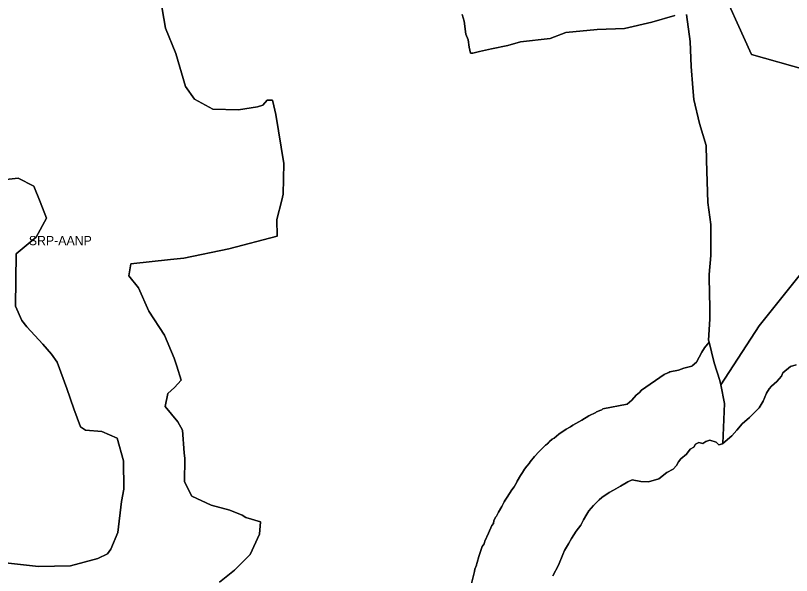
# Model space of a CAD drawing. Extents: x 598968 to 613553, y 4409678 to 4430833.
# Drawn here: x 608230 to 609240, y 4421724 to 4422453 of the extents above; entities that cross this region are included whole.
import ezdxf

# ---------------------------------------------------------------- set-up
doc = ezdxf.new("R2010")
doc.units = 0
for name, color, linetype in [('1', 7, 'Continuous'), ('Sòl Rústic Protegit', 7, 'Continuous'), ('Sòl Rústic Protegit - Alt Nivell de Protecció', 7, 'Continuous')]:
    doc.layers.add(name, color=color, linetype=linetype)

msp = doc.modelspace()

# ---------------------------------------------------------------- linework, layer by layer
at = {"layer": '1'}
msp.add_lwpolyline([(609245.9001, 4421998.1384), (609238.4003, 4421995.6384), (609228.6503, 4421987.6384), (609226.7129, 4421983.1384), (609220.5879, 4421976.1384), (609213.5881, 4421970.1384), (609210.5881, 4421966.6384), (609207.0881, 4421961.1386), (609202.9633, 4421950.6386), (609197.9007, 4421942.1388), (609188.9633, 4421933.1388), (609184.9635, 4421929.1388), (609175.7135, 4421921.1388), (609168.7137, 4421912.6388), (609162.0887, 4421905.6388), (609150.4017, 4421895.4658), (609150.3927, 4421895.4576), (609150.3857, 4421895.4518), (609150.2723, 4421895.3532), (609150.0263, 4421895.139), (609145.4403, 4421893.6906), (609145.2765, 4421893.6388), (609141.8763, 4421897.1008), (609141.8389, 4421897.1388), (609133.4641, 4421899.6386), (609128.5267, 4421898.1386), (609124.2767, 4421895.6386), (609119.4017, 4421896.6384), (609114.9643, 4421894.6384), (609112.6517, 4421890.6384), (609108.0269, 4421888.1384), (609103.0895, 4421881.6384), (609095.7769, 4421875.6384), (609092.5271, 4421871.6384), (609090.1521, 4421866.6386), (609085.5897, 4421862.1386), (609077.5897, 4421857.6386), (609067.0899, 4421849.6386), (609053.5275, 4421845.6384), (609043.6527, 4421846.1382), (609032.2777, 4421848.138), (609026.7153, 4421845.638), (609017.4029, 4421840.138), (609008.0905, 4421834.6378), (609002.5905, 4421831.6378), (608993.0907, 4421825.1378), (608989.5907, 4421822.1378), (608981.9659, 4421814.6378), (608976.1535, 4421807.638), (608973.2785, 4421803.638), (608968.9035, 4421796.138), (608965.5911, 4421789.1382), (608959.4037, 4421781.1382), (608953.2787, 4421771.6382), (608949.4663, 4421764.6384), (608944.5289, 4421756.1384), (608942.0913, 4421751.1384), (608936.4039, 4421737.1386), (608929.2791, 4421723.1388)], dxfattribs=at)
at = {"layer": 'Sòl Rústic Protegit'}
for points in [[(608418.3051, 4422477.0098), (608424.9927, 4422436.5098), (608438.4927, 4422403.5098), (608450.9927, 4422360.5098), (608462.8677, 4422344.0098), (608486.8051, 4422331.0098), (608520.0551, 4422330.0098), (608544.8677, 4422334.0098), (608551.8677, 4422336.0098), (608557.4927, 4422342.5098), (608564.4927, 4422342.5098), (608566.2427, 4422335.0098), (608568.7427, 4422324.0098), (608579.1177, 4422260.0098), (608578.1177, 4422220.0098), (608576.3051, 4422212.5098), (608569.9301, 4422187.0098), (608570.4301, 4422165.5098), (608507.4927, 4422149.0098), (608448.9927, 4422137.0098), (608431.8051, 4422135.0098), (608380.1801, 4422129.5098), (608377.3051, 4422114.0098), (608389.8051, 4422098.0098), (608403.3051, 4422068.0098), (608423.8051, 4422036.5098), (608436.6177, 4422006.5098), (608440.0551, 4421996.0098), (608445.5551, 4421978.0098), (608436.8051, 4421968.5098), (608428.0551, 4421960.5098), (608424.6177, 4421943.5098), (608441.0551, 4421923.5098), (608447.0551, 4421913.0098), (608449.6177, 4421883.5098), (608450.4301, 4421876.0098), (608449.8677, 4421845.5098), (608459.1801, 4421827.0098), (608484.3677, 4421815.0098), (608508.8051, 4421808.5098), (608524.9301, 4421802.0098), (608529.4927, 4421799.0098), (608548.7427, 4421793.5098), (608547.6177, 4421777.5098), (608535.4301, 4421751.0098), (608514.8051, 4421730.5098), (608495.3677, 4421715.0098)], [(609087.9301, 4422453.01), (609058.1177, 4422444.01), (609022.4927, 4422436.01), (608986.7427, 4422434.51), (608945.9301, 4422430.51), (608925.6177, 4422423.01), (608887.1919, 4422418.6834), (608870.8497, 4422413.655), (608849.2427, 4422409.51), (608833.7657, 4422405.7984), (608825.2805, 4422403.5984), (608822.1379, 4422403.9126), (608820.2521, 4422411.7694), (608818.9951, 4422421.1976), (608816.1667, 4422428.74), (608813.9667, 4422445.3964), (608811.1383, 4422454.1958)], [(608821.4297, 4421706.0102), (608827.2421, 4421729.0102), (608827.8671, 4421732.0102), (608829.9923, 4421737.0102), (608830.4921, 4421739.5102), (608830.8047, 4421740.0102), (608830.8673, 4421740.5102), (608832.9921, 4421748.5102), (608837.2421, 4421761.5102), (608839.6797, 4421765.0102), (608840.4923, 4421768.5102), (608845.6797, 4421778.5102), (608849.8047, 4421788.5102), (608851.8047, 4421791.5102), (608852.5547, 4421795.0102), (608854.9921, 4421800.0102), (608855.8047, 4421801.0102), (608858.3671, 4421806.0102), (608862.6171, 4421813.5102), (608865.8047, 4421819.5102), (608867.3047, 4421821.5102), (608869.5547, 4421825.5102), (608875.6797, 4421835.0102), (608878.8671, 4421839.0102), (608880.6171, 4421842.0102), (608880.9921, 4421842.5102), (608882.8671, 4421846.5102), (608887.2423, 4421854.0102), (608889.8673, 4421857.5102), (608892.4297, 4421862.0102), (608895.3047, 4421866.0102), (608898.4921, 4421869.5102), (608899.5547, 4421871.5102), (608905.3671, 4421878.5102), (608911.6173, 4421885.0102), (608911.9297, 4421885.5102), (608912.1797, 4421886.0102), (608919.8047, 4421893.5102), (608922.1173, 4421895.0102), (608922.7421, 4421895.5102), (608924.0547, 4421897.0102), (608924.8673, 4421898.0102), (608928.3671, 4421901.0102), (608930.8673, 4421902.5102), (608936.9923, 4421907.5102), (608946.4923, 4421914.0102), (608952.1171, 4421917.0102), (608955.0547, 4421919.5102), (608959.0547, 4421921.5102), (608966.8671, 4421926.0102), (608976.1797, 4421931.5102), (608985.1171, 4421936.0102), (608986.0547, 4421936.5102), (608991.6173, 4421939.0102), (608993.0547, 4421939.5102), (608994.3673, 4421940.5102), (609025.9297, 4421946.5102), (609031.8047, 4421952.0102), (609037.6797, 4421958.5102), (609042.1797, 4421962.0102), (609044.6173, 4421965.0102), (609074.2423, 4421985.5102), (609078.6797, 4421987.5102), (609080.1173, 4421988.0102), (609081.4921, 4421989.0102), (609092.5547, 4421991.0102), (609099.8047, 4421993.5102), (609104.7421, 4421995.0102), (609110.1797, 4421996.0102), (609110.6173, 4421996.5102), (609116.1797, 4422001.5102), (609123.0547, 4422014.5102), (609126.5547, 4422020.0102), (609132.5549, 4422027.5102), (609131.9927, 4422030.01), (609133.3051, 4422057.51), (609133.4927, 4422076.51), (609133.2427, 4422087.51), (609132.6177, 4422115.51), (609134.6177, 4422140.51), (609134.9927, 4422180.51), (609131.1177, 4422209.51), (609129.2427, 4422264.01), (609128.8051, 4422283.51), (609119.8677, 4422312.01), (609112.7427, 4422343.51), (609111.1801, 4422358.51), (609109.2427, 4422386.51), (609107.8677, 4422419.01), (609103.2427, 4422454.01)], [(608204.8677, 4421741.5098), (608259.9927, 4421735.5098), (608301.4927, 4421736.0098), (608337.0551, 4421745.5098), (608349.6801, 4421752.0098), (608354.0551, 4421758.0098), (608363.1177, 4421779.5098), (608367.9927, 4421820.0098), (608370.8051, 4421836.0098), (608370.6177, 4421873.0098), (608362.3051, 4421902.5098), (608342.3051, 4421911.0098), (608321.1177, 4421913.0098), (608314.6801, 4421917.0098), (608305.8051, 4421940.5098), (608296.9301, 4421967.0098), (608283.9927, 4422001.5098), (608276.7427, 4422012.0098), (608265.5551, 4422025.0098), (608244.6177, 4422047.5098), (608238.0551, 4422055.5098), (608229.9301, 4422074.5098), (608230.9301, 4422142.5098), (608256.6801, 4422164.0098), (608270.1801, 4422189.0098), (608262.0551, 4422210.0098), (608253.8677, 4422230.5098), (608233.2427, 4422241.0098), (608209.6177, 4422238.5098)]]:
    msp.add_lwpolyline(points, dxfattribs=at)
at = {"layer": 'Sòl Rústic Protegit - Alt Nivell de Protecció'}
for points in [[(609258.3051, 4422382.0102), (609187.6177, 4422402.0102), (609142.1801, 4422503.0102)], [(609142.1801, 4422503.0102), (609187.6177, 4422402.0102), (609258.3051, 4422382.0102)], [(608495.3677, 4421715.0098), (608514.8051, 4421730.5098), (608535.4301, 4421751.0098), (608547.6177, 4421777.5098), (608548.7427, 4421793.5098), (608529.4927, 4421799.0098), (608524.9301, 4421802.0098), (608508.8051, 4421808.5098), (608484.3677, 4421815.0098), (608459.1801, 4421827.0098), (608449.8677, 4421845.5098), (608450.4301, 4421876.0098), (608449.6177, 4421883.5098), (608447.0551, 4421913.0098), (608441.0551, 4421923.5098), (608424.6177, 4421943.5098), (608428.0551, 4421960.5098), (608436.8051, 4421968.5098), (608445.5551, 4421978.0098), (608440.0551, 4421996.0098), (608436.6177, 4422006.5098), (608423.8051, 4422036.5098), (608403.3051, 4422068.0098), (608389.8051, 4422098.0098), (608377.3051, 4422114.0098), (608380.1801, 4422129.5098), (608431.8051, 4422135.0098), (608448.9927, 4422137.0098), (608507.4927, 4422149.0098), (608570.4301, 4422165.5098), (608569.9301, 4422187.0098), (608576.3051, 4422212.5098), (608578.1177, 4422220.0098), (608579.1177, 4422260.0098), (608568.7427, 4422324.0098), (608566.2427, 4422335.0098), (608564.4927, 4422342.5098), (608557.4927, 4422342.5098), (608551.8677, 4422336.0098), (608544.8677, 4422334.0098), (608520.0551, 4422330.0098), (608486.8051, 4422331.0098), (608462.8677, 4422344.0098), (608450.9927, 4422360.5098), (608438.4927, 4422403.5098), (608424.9927, 4422436.5098), (608418.3051, 4422477.0098)], [(608811.1383, 4422454.1958), (608813.9667, 4422445.3964), (608816.1667, 4422428.74), (608818.9951, 4422421.1976), (608820.2521, 4422411.7694), (608822.1379, 4422403.9126), (608825.2805, 4422403.5984), (608833.7657, 4422405.7984), (608849.2427, 4422409.51), (608870.8497, 4422413.655), (608887.1919, 4422418.6834), (608925.6177, 4422423.01), (608945.9301, 4422430.51), (608986.7427, 4422434.51), (609022.4927, 4422436.01), (609058.1177, 4422444.01), (609087.9301, 4422453.01)], [(609103.2427, 4422454.01), (609107.8677, 4422419.01), (609109.2427, 4422386.51), (609111.1801, 4422358.51), (609112.7427, 4422343.51), (609119.8677, 4422312.01), (609128.8051, 4422283.51), (609129.2427, 4422264.01), (609131.1177, 4422209.51), (609134.9927, 4422180.51), (609134.6177, 4422140.51), (609132.6177, 4422115.51), (609133.2427, 4422087.51), (609133.4927, 4422076.51), (609133.3051, 4422057.51), (609131.9927, 4422030.01), (609132.5549, 4422027.5102), (609135.6175, 4422015.0102), (609139.1175, 4422000.5102), (609146.6799, 4421977.5102), (609147.8049, 4421972.0102), (609197.7427, 4422048.5102), (609258.3051, 4422124.5102)], [(608209.6177, 4422238.5098), (608233.2427, 4422241.0098), (608253.8677, 4422230.5098), (608262.0551, 4422210.0098), (608270.1801, 4422189.0098), (608256.6801, 4422164.0098), (608230.9301, 4422142.5098), (608229.9301, 4422074.5098), (608238.0551, 4422055.5098), (608244.6177, 4422047.5098), (608265.5551, 4422025.0098), (608276.7427, 4422012.0098), (608283.9927, 4422001.5098), (608296.9301, 4421967.0098), (608305.8051, 4421940.5098), (608314.6801, 4421917.0098), (608321.1177, 4421913.0098), (608342.3051, 4421911.0098), (608362.3051, 4421902.5098), (608370.6177, 4421873.0098), (608370.8051, 4421836.0098), (608367.9927, 4421820.0098), (608363.1177, 4421779.5098), (608354.0551, 4421758.0098), (608349.6801, 4421752.0098), (608337.0551, 4421745.5098), (608301.4927, 4421736.0098), (608259.9927, 4421735.5098), (608204.8677, 4421741.5098)], [(609258.3051, 4422124.5102), (609197.7427, 4422048.5102), (609147.8049, 4421972.0102), (609152.4925, 4421947.5102), (609150.3857, 4421895.4518), (609150.3927, 4421895.4576), (609150.4017, 4421895.4658), (609162.0887, 4421905.6388), (609168.7137, 4421912.6388), (609175.7135, 4421921.1388), (609184.9635, 4421929.1388), (609188.9633, 4421933.1388), (609197.9007, 4421942.1388), (609202.9633, 4421950.6386), (609207.0881, 4421961.1386), (609210.5881, 4421966.6384), (609213.5881, 4421970.1384), (609220.5879, 4421976.1384), (609226.7129, 4421983.1384), (609228.6503, 4421987.6384), (609238.4003, 4421995.6384), (609245.9001, 4421998.1384)], [(608929.2791, 4421723.1388), (608936.4039, 4421737.1386), (608942.0913, 4421751.1384), (608944.5289, 4421756.1384), (608949.4663, 4421764.6384), (608953.2787, 4421771.6382), (608959.4037, 4421781.1382), (608965.5911, 4421789.1382), (608968.9035, 4421796.138), (608973.2785, 4421803.638), (608976.1535, 4421807.638), (608981.9659, 4421814.6378), (608989.5907, 4421822.1378), (608993.0907, 4421825.1378), (609002.5905, 4421831.6378), (609008.0905, 4421834.6378), (609017.4029, 4421840.138), (609026.7153, 4421845.638), (609032.2777, 4421848.138), (609043.6527, 4421846.1382), (609053.5275, 4421845.6384), (609067.0899, 4421849.6386), (609077.5897, 4421857.6386), (609085.5897, 4421862.1386), (609090.1521, 4421866.6386), (609092.5271, 4421871.6384), (609095.7769, 4421875.6384), (609103.0895, 4421881.6384), (609108.0269, 4421888.1384), (609112.6517, 4421890.6384), (609114.9643, 4421894.6384), (609119.4017, 4421896.6384), (609124.2767, 4421895.6386), (609128.5267, 4421898.1386), (609133.4641, 4421899.6386), (609141.8389, 4421897.1388), (609141.8763, 4421897.1008), (609145.2765, 4421893.6388), (609145.4403, 4421893.6906), (609150.0263, 4421895.139), (609150.2723, 4421895.3532), (609150.3857, 4421895.4518), (609152.4925, 4421947.5102), (609147.8049, 4421972.0102), (609146.6799, 4421977.5102), (609139.1175, 4422000.5102), (609135.6175, 4422015.0102), (609132.5549, 4422027.5102), (609126.5547, 4422020.0102), (609123.0547, 4422014.5102), (609116.1797, 4422001.5102), (609110.6173, 4421996.5102), (609110.1797, 4421996.0102), (609104.7421, 4421995.0102), (609099.8047, 4421993.5102), (609092.5547, 4421991.0102), (609081.4921, 4421989.0102), (609080.1173, 4421988.0102), (609078.6797, 4421987.5102), (609074.2423, 4421985.5102), (609044.6173, 4421965.0102), (609042.1797, 4421962.0102), (609037.6797, 4421958.5102), (609031.8047, 4421952.0102), (609025.9297, 4421946.5102), (608994.3673, 4421940.5102), (608993.0547, 4421939.5102), (608991.6173, 4421939.0102), (608986.0547, 4421936.5102), (608985.1171, 4421936.0102), (608976.1797, 4421931.5102), (608966.8671, 4421926.0102), (608959.0547, 4421921.5102), (608955.0547, 4421919.5102), (608952.1171, 4421917.0102), (608946.4923, 4421914.0102), (608936.9923, 4421907.5102), (608930.8673, 4421902.5102), (608928.3671, 4421901.0102), (608924.8673, 4421898.0102), (608924.0547, 4421897.0102), (608922.7421, 4421895.5102), (608922.1173, 4421895.0102), (608919.8047, 4421893.5102), (608912.1797, 4421886.0102), (608911.9297, 4421885.5102), (608911.6173, 4421885.0102), (608905.3671, 4421878.5102), (608899.5547, 4421871.5102), (608898.4921, 4421869.5102), (608895.3047, 4421866.0102), (608892.4297, 4421862.0102), (608889.8673, 4421857.5102), (608887.2423, 4421854.0102), (608882.8671, 4421846.5102), (608880.9921, 4421842.5102), (608880.6171, 4421842.0102), (608878.8671, 4421839.0102), (608875.6797, 4421835.0102), (608869.5547, 4421825.5102), (608867.3047, 4421821.5102), (608865.8047, 4421819.5102), (608862.6171, 4421813.5102), (608858.3671, 4421806.0102), (608855.8047, 4421801.0102), (608854.9921, 4421800.0102), (608852.5547, 4421795.0102), (608851.8047, 4421791.5102), (608849.8047, 4421788.5102), (608845.6797, 4421778.5102), (608840.4923, 4421768.5102), (608839.6797, 4421765.0102), (608837.2421, 4421761.5102), (608832.9921, 4421748.5102), (608830.8673, 4421740.5102), (608830.8047, 4421740.0102), (608830.4921, 4421739.5102), (608829.9923, 4421737.0102), (608827.8671, 4421732.0102), (608827.2421, 4421729.0102), (608821.4297, 4421706.0102)]]:
    msp.add_lwpolyline(points, dxfattribs=at)

# ---------------------------------------------------------------- texts
msp.add_text('SRP-AANP', height=12, dxfattribs=at).set_placement((608247.2114, 4422153.7357))

doc.saveas('drawing.dxf')
